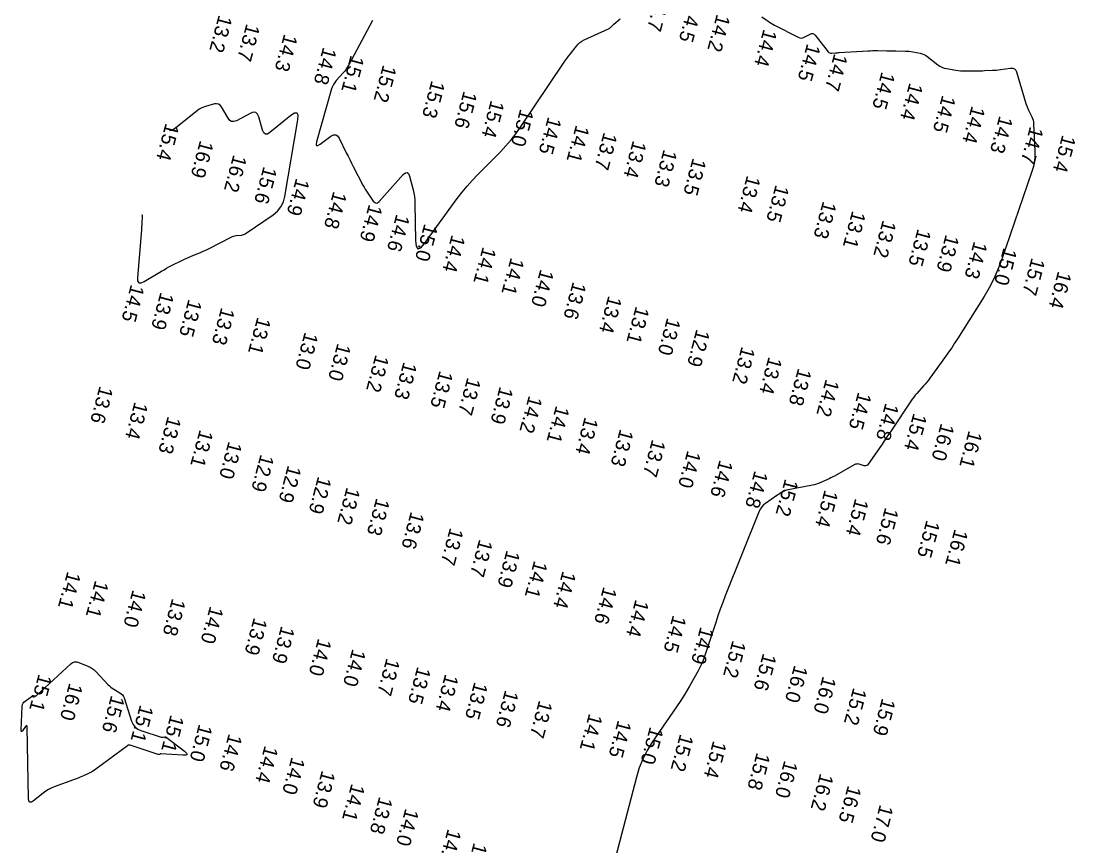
# Model space of a CAD drawing. Extents: x 988130 to 1132882, y 654656 to 841453.
# Drawn here: x 1054237.2 to 1054605.8, y 754460.1 to 754748.5 of the extents above; entities that cross this region are included whole.
import ezdxf

# ---------------------------------------------------------------- set-up
doc = ezdxf.new("R2010")
doc.units = 0
doc.layers.add('V-TOPO-MAJR', color=7, linetype='Continuous')
doc.layers.add('V-TOPO-SOUN', color=7, linetype='Continuous')

msp = doc.modelspace()

# ---------------------------------------------------------------- linework, layer by layer
at = {"layer": 'V-TOPO-MAJR'}
for points in [[(1054360.12, 754748.71), (1054351.82, 754733.2), (1054351.38, 754732.45), (1054350.9, 754731.72), (1054350.37, 754731.02), (1054349.8, 754730.36), (1054347.44, 754727.76), (1054346.89, 754727.08), (1054346.43, 754726.36), (1054346.06, 754725.59), (1054345.78, 754724.77), (1054340.56, 754706.29), (1054340.4, 754705.39), (1054340.55, 754704.95), (1054341.02, 754704.96), (1054341.8, 754705.44), (1054345.57, 754708.25), (1054346.46, 754708.74), (1054347.24, 754708.78), (1054347.91, 754708.38), (1054348.48, 754707.54), (1054350.94, 754702.45), (1054351.53, 754701.25), (1054352.12, 754700.05), (1054352.72, 754698.86), (1054353.34, 754697.68), (1054356.74, 754691.13), (1054357.13, 754690.39), (1054357.55, 754689.68), (1054357.99, 754688.98), (1054358.46, 754688.29), (1054360.38, 754685.57), (1054360.86, 754685.06), (1054361.37, 754684.86), (1054361.9, 754685), (1054362.44, 754685.45), (1054370.85, 754694.82), (1054371.6, 754695.47), (1054372.22, 754695.6), (1054372.71, 754695.2), (1054373.08, 754694.27), (1054374.27, 754689.54), (1054374.53, 754688.35), (1054374.73, 754687.15), (1054374.85, 754685.94), (1054374.91, 754684.73), (1054375.15, 754671.74), (1054375.39, 754669.75), (1054375.98, 754668.92), (1054376.95, 754669.26), (1054378.28, 754670.75), (1054389.75, 754686.46), (1054391.44, 754688.68), (1054393.2, 754690.82), (1054395.05, 754692.9), (1054396.98, 754694.91), (1054404.84, 754702.81), (1054406.76, 754704.83), (1054408.57, 754706.93), (1054410.28, 754709.12), (1054411.89, 754711.39), (1054427.16, 754734.09), (1054427.66, 754734.82), (1054428.17, 754735.54), (1054428.7, 754736.26), (1054429.24, 754736.96), (1054431.42, 754739.76), (1054432, 754740.42), (1054432.65, 754741), (1054433.36, 754741.49), (1054434.13, 754741.9), (1054442.66, 754745.76), (1054442.85, 754745.85), (1054443.02, 754745.97), (1054443.19, 754746.1), (1054443.34, 754746.24), (1054443.92, 754746.86), (1054444.07, 754747.01), (1054444.22, 754747.16), (1054444.38, 754747.3), (1054444.54, 754747.44), (1054446.76, 754749.24)], [(1054496.28, 754750.03), (1054498.45, 754748.46), (1054499, 754748.08), (1054499.57, 754747.72), (1054500.14, 754747.38), (1054500.73, 754747.06), (1054509.01, 754742.84), (1054509.54, 754742.64), (1054510.06, 754742.58), (1054510.58, 754742.65), (1054511.1, 754742.86), (1054513.17, 754743.95), (1054513.67, 754744.13), (1054514.13, 754744.13), (1054514.55, 754743.95), (1054514.94, 754743.58), (1054519.51, 754737.8), (1054519.74, 754737.57), (1054520.01, 754737.41), (1054520.3, 754737.32), (1054520.63, 754737.31), (1054522.01, 754737.41), (1054522.35, 754737.43), (1054522.7, 754737.45), (1054523.04, 754737.47), (1054523.38, 754737.5), (1054533.51, 754738.1), (1054534.31, 754738.14), (1054535.11, 754738.16), (1054535.91, 754738.17), (1054536.71, 754738.17), (1054539.95, 754738.11), (1054540.74, 754738.1), (1054541.53, 754738.09), (1054542.32, 754738.08), (1054543.11, 754738.07), (1054546.52, 754738.02), (1054547.18, 754738), (1054547.83, 754737.95), (1054548.47, 754737.86), (1054549.12, 754737.75), (1054551.69, 754737.25), (1054552.32, 754737.08), (1054552.91, 754736.86), (1054553.48, 754736.56), (1054554.01, 754736.19), (1054557.89, 754733.18), (1054558.57, 754732.71), (1054559.29, 754732.34), (1054560.04, 754732.06), (1054560.84, 754731.88), (1054564.11, 754731.32), (1054564.93, 754731.2), (1054565.75, 754731.12), (1054566.58, 754731.07), (1054567.41, 754731.07), (1054571.27, 754731.11), (1054571.99, 754731.12), (1054572.7, 754731.14), (1054573.41, 754731.16), (1054574.12, 754731.18), (1054576.97, 754731.3), (1054577.68, 754731.33), (1054578.39, 754731.39), (1054579.1, 754731.46), (1054579.81, 754731.55), (1054583.29, 754732.04), (1054584.03, 754732.05), (1054584.62, 754731.82), (1054585.08, 754731.37), (1054585.38, 754730.7), (1054588.63, 754719.73), (1054588.83, 754719.12), (1054589.05, 754718.51), (1054589.3, 754717.92), (1054589.57, 754717.34), (1054590.72, 754715.02), (1054590.98, 754714.44), (1054591.17, 754713.83), (1054591.29, 754713.21), (1054591.35, 754712.58), (1054591.77, 754702.98), (1054591.77, 754701.18), (1054591.6, 754699.4), (1054591.26, 754697.64), (1054590.75, 754695.91), (1054580.12, 754664.89), (1054578.88, 754661.59), (1054577.45, 754658.38), (1054575.84, 754655.25), (1054574.05, 754652.21), (1054564.71, 754637.4), (1054563.7, 754635.84), (1054562.68, 754634.29), (1054561.62, 754632.76), (1054560.55, 754631.25), (1054555.05, 754623.63), (1054554.52, 754622.93), (1054553.98, 754622.24), (1054553.43, 754621.57), (1054552.85, 754620.91), (1054550.51, 754618.31), (1054549.94, 754617.65), (1054549.39, 754616.97), (1054548.86, 754616.28), (1054548.37, 754615.56), (1054541.46, 754605.23), (1054540.62, 754603.99), (1054539.78, 754602.74), (1054538.93, 754601.49), (1054538.08, 754600.25), (1054533.51, 754593.56), (1054533.23, 754593.24), (1054532.9, 754593.05), (1054532.52, 754592.98), (1054532.1, 754593.04), (1054530.32, 754593.55), (1054529.88, 754593.63), (1054529.45, 754593.62), (1054529.03, 754593.53), (1054528.62, 754593.34), (1054521.67, 754589.42), (1054521.06, 754589.09), (1054520.45, 754588.77), (1054519.82, 754588.46), (1054519.19, 754588.17), (1054516.66, 754587.02), (1054516.02, 754586.76), (1054515.37, 754586.53), (1054514.7, 754586.34), (1054514.03, 754586.2), (1054504.9, 754584.5), (1054504.58, 754584.42), (1054504.28, 754584.32), (1054503.98, 754584.18), (1054503.7, 754584.02), (1054502.6, 754583.3), (1054502.33, 754583.11), (1054502.06, 754582.93), (1054501.78, 754582.75), (1054501.51, 754582.56), (1054497.57, 754579.86), (1054496.87, 754579.31), (1054496.28, 754578.67), (1054495.79, 754577.95), (1054495.4, 754577.15), (1054483.51, 754547.5), (1054482.61, 754545.19), (1054481.74, 754542.88), (1054480.92, 754540.54), (1054480.14, 754538.2), (1054476.51, 754527.05), (1054475.99, 754525.58), (1054475.4, 754524.13), (1054474.74, 754522.72), (1054474.01, 754521.34), (1054470.96, 754515.89), (1054470.18, 754514.53), (1054469.37, 754513.19), (1054468.53, 754511.87), (1054467.67, 754510.57), (1054457.97, 754496.33), (1054456.19, 754493.46), (1054454.67, 754490.48), (1054453.42, 754487.38), (1054452.43, 754484.16), (1054439.79, 754436.05)], [(1054279.43, 754680.64), (1054279.52, 754680.77), (1054279.56, 754680.62), (1054279.55, 754680.18), (1054279.42, 754677.86), (1054279.39, 754677.28), (1054279.35, 754676.7), (1054279.31, 754676.12), (1054279.26, 754675.54), (1054277.89, 754658.87), (1054277.95, 754657.65), (1054278.36, 754657), (1054279.12, 754656.92), (1054280.24, 754657.41), (1054286.31, 754661.07), (1054287.17, 754661.57), (1054288.03, 754662.06), (1054288.91, 754662.53), (1054289.79, 754662.98), (1054293.6, 754664.87), (1054294.37, 754665.24), (1054295.15, 754665.6), (1054295.93, 754665.95), (1054296.72, 754666.29), (1054299.88, 754667.6), (1054300.66, 754667.93), (1054301.44, 754668.28), (1054302.22, 754668.65), (1054302.98, 754669.03), (1054310.68, 754672.95), (1054311.09, 754673.14), (1054311.52, 754673.28), (1054311.96, 754673.39), (1054312.41, 754673.47), (1054314.23, 754673.67), (1054314.68, 754673.75), (1054315.1, 754673.88), (1054315.51, 754674.06), (1054315.9, 754674.29), (1054325.34, 754680.79), (1054326.88, 754682.06), (1054328.07, 754683.56), (1054328.92, 754685.27), (1054329.43, 754687.2), (1054333.96, 754714.01), (1054334.06, 754715.56), (1054333.69, 754716.32), (1054332.85, 754716.27), (1054331.55, 754715.43), (1054324.21, 754709.54), (1054323.34, 754709.01), (1054322.62, 754708.98), (1054322.06, 754709.42), (1054321.65, 754710.35), (1054320.31, 754715.04), (1054319.88, 754716), (1054319.27, 754716.52), (1054318.47, 754716.61), (1054317.48, 754716.26), (1054312.49, 754713.67), (1054311.61, 754713.36), (1054310.83, 754713.4), (1054310.15, 754713.79), (1054309.57, 754714.52), (1054307.23, 754718.55), (1054306.77, 754719.13), (1054306.22, 754719.49), (1054305.58, 754719.62), (1054304.84, 754719.52), (1054301.71, 754718.67), (1054300.94, 754718.42), (1054300.21, 754718.1), (1054299.52, 754717.7), (1054298.87, 754717.23), (1054291.13, 754711.04), (1054289.88, 754710.23), (1054289.14, 754710.17)]]:
    msp.add_lwpolyline(points, dxfattribs=at)
msp.add_lwpolyline([(1054241.34, 754512.69), (1054241.45, 754512.69), (1054241.57, 754512.67), (1054242.05, 754512.51), (1054242.17, 754512.49), (1054242.28, 754512.5), (1054242.39, 754512.54), (1054242.49, 754512.61), (1054254.56, 754523.74), (1054255.21, 754524.21), (1054255.89, 754524.45), (1054256.62, 754524.47), (1054257.39, 754524.26), (1054260.56, 754522.96), (1054261.32, 754522.6), (1054262.04, 754522.16), (1054262.7, 754521.65), (1054263.31, 754521.07), (1054267.68, 754516.45), (1054268.12, 754516.02), (1054268.59, 754515.62), (1054269.09, 754515.25), (1054269.61, 754514.92), (1054271.75, 754513.65), (1054272.24, 754513.3), (1054272.65, 754512.88), (1054272.97, 754512.39), (1054273.21, 754511.83), (1054275.84, 754503.7), (1054276.35, 754502.57), (1054277.06, 754501.65), (1054277.98, 754500.94), (1054279.11, 754500.43), (1054286.22, 754498.12), (1054286.37, 754498.08), (1054286.52, 754498.07), (1054286.67, 754498.07), (1054286.82, 754498.1), (1054287.43, 754498.26), (1054287.58, 754498.29), (1054287.72, 754498.28), (1054287.85, 754498.23), (1054287.98, 754498.15), (1054294.33, 754493.23), (1054295.08, 754492.54), (1054295.24, 754492.06), (1054294.81, 754491.81), (1054293.79, 754491.78), (1054286.08, 754492.26), (1054286, 754492.26), (1054285.92, 754492.25), (1054285.84, 754492.24), (1054285.77, 754492.22), (1054285.45, 754492.11), (1054285.38, 754492.09), (1054285.3, 754492.09), (1054285.22, 754492.09), (1054285.14, 754492.11), (1054275.29, 754495.32), (1054275.21, 754495.34), (1054275.13, 754495.35), (1054275.06, 754495.35), (1054274.98, 754495.34), (1054274.66, 754495.27), (1054274.58, 754495.25), (1054274.51, 754495.22), (1054274.44, 754495.19), (1054274.37, 754495.14), (1054263.32, 754486.87), (1054262.82, 754486.52), (1054262.31, 754486.2), (1054261.78, 754485.9), (1054261.23, 754485.64), (1054259.01, 754484.64), (1054258.45, 754484.39), (1054257.89, 754484.15), (1054257.32, 754483.93), (1054256.75, 754483.71), (1054248.7, 754480.7), (1054247.7, 754480.28), (1054246.74, 754479.79), (1054245.82, 754479.22), (1054244.95, 754478.58), (1054241.54, 754475.86), (1054240.79, 754475.4), (1054240.25, 754475.39), (1054239.92, 754475.81), (1054239.79, 754476.68), (1054239.29, 754501.62), (1054239.25, 754501.96), (1054239.14, 754502.11), (1054238.97, 754502.05), (1054238.73, 754501.79), (1054237.66, 754500.36), (1054237.43, 754500.11), (1054237.27, 754500.05), (1054237.19, 754500.2), (1054237.17, 754500.54), (1054237.59, 754508.96), (1054237.67, 754509.5), (1054237.86, 754509.98), (1054238.16, 754510.39), (1054238.57, 754510.76), (1054241.12, 754512.59), (1054241.22, 754512.65)], close=True, dxfattribs=at)

# ---------------------------------------------------------------- texts
at = {"layer": 'V-TOPO-SOUN'}
for s, p in [('14.7 ', (1054459.39, 754758.28)), ('14.5 ', (1054470.57, 754754.44)), ('14.2 ', (1054480.54, 754751.11)), ('13.2 ', (1054306.34, 754750.85)), ('13.7 ', (1054316.02, 754747.8)), ('14.3 ', (1054329.2, 754744.21)), ('14.4 ', (1054496.91, 754745.93)), ('14.5 ', (1054512.13, 754740.82)), ('14.8 ', (1054342.85, 754739.6)), ('15.1 ', (1054352.49, 754736.79)), ('14.7 ', (1054521.62, 754737.39)), ('15.2 ', (1054363.81, 754733.42)), ('14.5 ', (1054538.2, 754730.98)), ('15.3 ', (1054380.77, 754727.93)), ('14.4 ', (1054547.96, 754727.16)), ('15.6 ', (1054392.01, 754724.27)), ('14.5 ', (1054559.42, 754722.82)), ('15.4 ', (1054401.54, 754721.04)), ('15.0 ', (1054411.8, 754718.03)), ('14.4 ', (1054569.72, 754719.06)), ('14.5 ', (1054421.53, 754715.25)), ('14.3 ', (1054579.4, 754715.6)), ('15.4 ', (1054287.77, 754713.04)), ('14.1 ', (1054431.29, 754712.4)), ('14.7 ', (1054590.11, 754711.88)), ('16.9 ', (1054299.8, 754706.99)), ('13.7 ', (1054441.01, 754709.82)), ('13.4 ', (1054451.23, 754706.96)), ('15.4 ', (1054601.41, 754708.94)), ('13.3 ', (1054461.98, 754703.84)), ('16.2 ', (1054311.46, 754701.99)), ('13.5 ', (1054472.14, 754700.84)), ('15.6 ', (1054322.02, 754697.91)), ('14.9 ', (1054333.39, 754693.81)), ('13.4 ', (1054491.13, 754694.74)), ('14.8 ', (1054346.44, 754689.21)), ('13.5 ', (1054501.14, 754691.49)), ('14.9 ', (1054358.88, 754684.67)), ('13.3 ', (1054517.69, 754685.75)), ('14.6 ', (1054368.47, 754681.22)), ('13.1 ', (1054527.94, 754682.38)), ('15.0 ', (1054378.27, 754677.87)), ('13.2 ', (1054538.61, 754679.11)), ('14.4 ', (1054387.84, 754674.02)), ('13.5 ', (1054550.82, 754676.09)), ('13.9 ', (1054560.63, 754674.08)), ('14.3 ', (1054570.5, 754671.73)), ('14.1 ', (1054398.69, 754669.79)), ('15.0 ', (1054580.84, 754669.47)), ('14.1 ', (1054408.5, 754666.01)), ('15.7 ', (1054590.67, 754665.95)), ('14.0 ', (1054418.84, 754661.94)), ('16.4 ', (1054599.92, 754661.29)), ('14.5 ', (1054275.63, 754656.63)), ('13.6 ', (1054430.2, 754657.53)), ('13.9 ', (1054285.96, 754653.9)), ('13.5 ', (1054295.75, 754651.44)), ('13.4 ', (1054442.64, 754652.69)), ('13.3 ', (1054307.23, 754648.59)), ('13.1 ', (1054452.24, 754649)), ('13.1 ', (1054319.86, 754645.23)), ('13.0 ', (1054463.19, 754645)), ('12.9 ', (1054473.43, 754640.97)), ('13.0 ', (1054336.42, 754639.97)), ('13.0 ', (1054347.87, 754636.05)), ('13.2 ', (1054489.25, 754634.94)), ('13.2 ', (1054361.18, 754632.07)), ('13.3 ', (1054370.98, 754629.55)), ('13.4 ', (1054498.69, 754631.37)), ('13.5 ', (1054383.59, 754626.5)), ('13.8 ', (1054509, 754627.35)), ('13.7 ', (1054393.31, 754624.09)), ('14.2 ', (1054518.68, 754623.52)), ('13.6 ', (1054264.68, 754621.12)), ('13.9 ', (1054404.64, 754620.91)), ('14.5 ', (1054529.98, 754619)), ('13.4 ', (1054276.9, 754615.59)), ('14.2 ', (1054414.82, 754617.74)), ('14.8 ', (1054539.53, 754615.19)), ('14.1 ', (1054424.31, 754614.26)), ('15.4 ', (1054549.35, 754611.63)), ('13.3 ', (1054288.5, 754610.53)), ('13.4 ', (1054434.36, 754610.27)), ('16.0 ', (1054558.95, 754608.1)), ('13.1 ', (1054299.69, 754605.85)), ('13.3 ', (1054446.7, 754606.08)), ('16.1 ', (1054568.68, 754605.52)), ('13.0 ', (1054309.78, 754601.76)), ('13.7 ', (1054457.94, 754602.46)), ('12.9 ', (1054320.98, 754597.25)), ('14.0 ', (1054470.3, 754598.58)), ('12.9 ', (1054330.54, 754593.41)), ('14.6 ', (1054481.52, 754595.28)), ('12.9 ', (1054341.06, 754589.52)), ('14.8 ', (1054493.77, 754591.53)), ('13.2 ', (1054351.1, 754585.74)), ('15.2 ', (1054504.42, 754588.68)), ('13.3 ', (1054361.45, 754581.94)), ('15.4 ', (1054518.28, 754584.82)), ('15.4 ', (1054528.97, 754581.81)), ('15.6 ', (1054539.45, 754578.66)), ('13.6 ', (1054373.54, 754577.21)), ('15.5 ', (1054553.9, 754574.2)), ('13.7 ', (1054387.24, 754571.57)), ('16.1 ', (1054563.73, 754571.1)), ('13.7 ', (1054397.46, 754567.52)), ('13.9 ', (1054407.05, 754563.74)), ('14.1 ', (1054416.66, 754560.04)), ('14.1 ', (1054253.4, 754556.26)), ('14.4 ', (1054426.62, 754556.44)), ('14.1 ', (1054263.12, 754553.17)), ('14.0 ', (1054276.25, 754549.87)), ('14.6 ', (1054440.9, 754550.95)), ('13.8 ', (1054290.05, 754546.87)), ('14.4 ', (1054452.11, 754546.48)), ('14.0 ', (1054303.28, 754544.16)), ('14.5 ', (1054465.2, 754541.01)), ('13.9 ', (1054318.62, 754540.14)), ('13.9 ', (1054328.2, 754537.21)), ('14.9 ', (1054474.82, 754536.92)), ('14.0 ', (1054341.11, 754532.88)), ('15.2 ', (1054486.05, 754532.19)), ('14.0 ', (1054353.09, 754529.19)), ('15.6 ', (1054496.72, 754527.7)), ('13.7 ', (1054365.02, 754525.95)), ('13.5 ', (1054375.82, 754522.99)), ('16.0 ', (1054507.67, 754523.56)), ('15.1 ', (1054243.34, 754520.43)), ('13.4 ', (1054385.53, 754520.38)), ('16.0 ', (1054517.62, 754519.64)), ('16.0 ', (1054254.07, 754517.29)), ('13.5 ', (1054395.75, 754517.63)), ('15.2 ', (1054528.3, 754515.66)), ('15.6 ', (1054268.74, 754512.99)), ('13.6 ', (1054406.53, 754514.81)), ('15.9 ', (1054538.37, 754511.97)), ('15.1 ', (1054278.8, 754509.64)), ('13.7 ', (1054418.38, 754511.18)), ('15.1 ', (1054289.5, 754506.16)), ('14.1 ', (1054435.88, 754506.59)), ('14.5 ', (1054445.98, 754504.28)), ('15.0 ', (1054299.43, 754502.89)), ('15.0 ', (1054457.17, 754501.99)), ('14.6 ', (1054309.84, 754499.53)), ('15.2 ', (1054467.7, 754499.44)), ('15.4 ', (1054479.29, 754497.09)), ('14.4 ', (1054322.42, 754495.38)), ('15.8 ', (1054494.53, 754492.96)), ('14.0 ', (1054331.82, 754491.41)), ('16.0 ', (1054504.18, 754490.19)), ('13.9 ', (1054342.42, 754486.7)), ('16.2 ', (1054516.69, 754485.68)), ('14.1 ', (1054352.77, 754482.07)), ('16.5 ', (1054526.41, 754481.46)), ('13.8 ', (1054362.46, 754477.56)), ('17.0 ', (1054537.6, 754474.75)), ('14.0 ', (1054371.63, 754473.41)), ('14.0 ', (1054386.46, 754466.24)), ('13.7 ', (1054395.55, 754461.43))]:
    msp.add_text(s, height=5, rotation=255, dxfattribs=at).set_placement(p)

doc.saveas('drawing.dxf')
